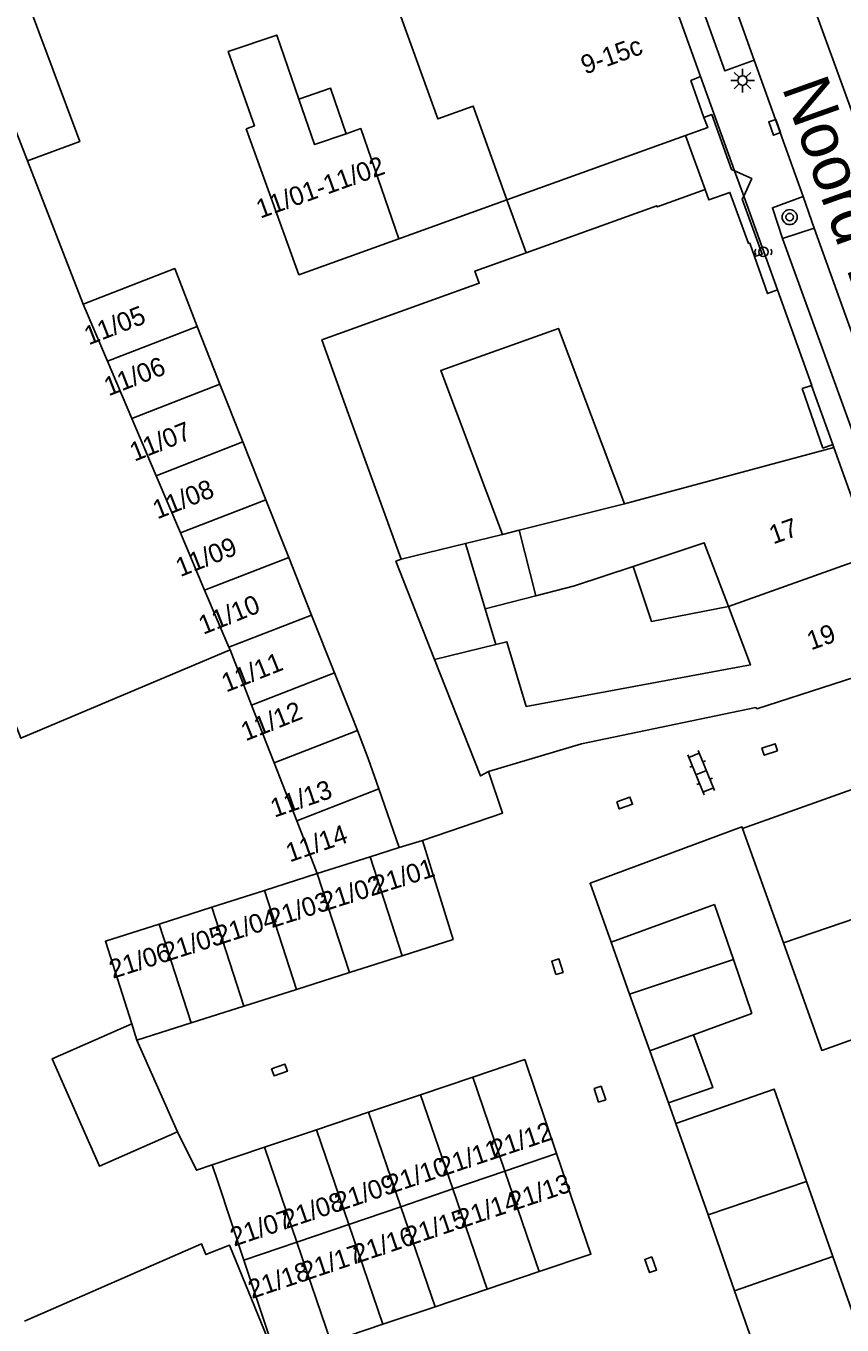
# Model space of a CAD drawing. Extents: x 132998 to 136004, y 396998 to 398512.
# Drawn here: x 134371.4 to 134414.8, y 397512.9 to 397582 of the extents above; entities that cross this region are included whole.
import ezdxf

# ---------------------------------------------------------------- set-up
doc = ezdxf.new("R2010")
doc.units = 0
for name, color, linetype in [('gg-afsc-erfafscheiding', 7, 'Continuous'), ('gg-afsc-hekwerk', 7, 'Continuous'), ('gg-afsc-muur', 7, 'Continuous'), ('gg-anno-huisnummerreeks BGT', 7, 'Continuous'), ('gg-anno-openbare ruimte label', 7, 'Continuous'), ('gg-bbg-bijgebouw', 7, 'Continuous'), ('gg-bbg-gedigitaliseerde bebouwing', 7, 'Continuous'), ('gg-bbg-gedigitaliseerde bijgebouw', 7, 'Continuous'), ('gg-bbg-hoofdgebouw', 7, 'Continuous'), ('gg-bbg-luifel en loopbrug', 7, 'Continuous'), ('gg-bbg-onder overbouw', 7, 'Continuous'), ('gg-bbg-pand overbouw', 7, 'Continuous'), ('gg-bbg-tussenscheiding', 7, 'Continuous'), ('gg-knt-verharding', 7, 'Continuous'), ('gg-knt-verharding nz', 7, 'Continuous'), ('gt-grn-weggrens', 7, 'Continuous'), ('gt-symb-boom', 7, 'Continuous'), ('gt-symb-klinker verharding', 7, 'Continuous'), ('gt-symb-kolk', 7, 'Continuous'), ('gt-symb-kolk center center', 7, 'Continuous'), ('gt-symb-lichtmast', 7, 'Continuous'), ('gt-symb-peilbuis', 7, 'Continuous')]:
    doc.layers.add(name, color=color, linetype=linetype)

# ---------------------------------------------------------------- blocks, each defined once
blk = doc.blocks.new('gt0-BOOM')
at = {"layer": 'gt-symb-boom'}
for radius in [0.4, 0.2]:
    blk.add_circle((0, 0), radius, dxfattribs=at)
blk = doc.blocks.new('gt0-KOLK')
at = {"layer": 'gt-symb-kolk'}
blk.add_lwpolyline([(0, 0), (0.375, 0), (0.375, 0.4), (-0.375, 0.4), (-0.375, 0), (0, 0)], dxfattribs=at)
blk = doc.blocks.new('gt0-LMAST')
at = {"layer": 'gt-symb-lichtmast'}
for p, q in [((-0.182, 0.173), (-0.447, 0.438)), ((-0.005, 0.246), (-0.005, 0.621)), ((0.172, 0.173), (0.437, 0.438)), ((-0.255, -0.004), (-0.63, -0.004)), ((-0.182, -0.181), (-0.447, -0.446)), ((-0.005, -0.254), (-0.005, -0.629)), ((0.437, -0.446), (0.172, -0.181)), ((0.245, -0.004), (0.62, -0.004))]:
    blk.add_line(p, q, dxfattribs=at)
blk.add_circle((-0.005, -0.004), 0.25, dxfattribs=at)
blk = doc.blocks.new('gt0-PBUIS')
at = {"layer": 'gt-symb-peilbuis'}
blk.add_circle((0, 0), 0.25, dxfattribs=at)
for centre, start, end in [((-0.207, 0), 141.90727, 218.09273), ((0.207, 0), 321.90727, 38.09273)]:
    blk.add_arc(centre, 0.243, start, end, dxfattribs=at)
blk = doc.blocks.new('gt0-KOLKCC')
at = {"layer": 'gt-symb-kolk center center'}
blk.add_lwpolyline([(-0.375, 0.2), (0.375, 0.2), (0.375, -0.2), (-0.375, -0.2)], close=True, dxfattribs=at)
blk = doc.blocks.new('gt0-KL1')
at = {"layer": 'gt-symb-klinker verharding'}
for p, q in [((-1.15, 0.3), (1.15, 0.3)), ((-1, -0.3), (-1, 0.3)), ((-0.5, 0.3), (-0.5, 0.45)), ((0, -0.3), (0, 0.3)), ((0.5, 0.3), (0.5, 0.45)), ((1, -0.3), (1, 0.3)), ((-1.15, -0.3), (1.15, -0.3)), ((-0.5, -0.45), (-0.5, -0.3)), ((0.5, -0.45), (0.5, -0.3))]:
    blk.add_line(p, q, dxfattribs=at)

msp = doc.modelspace()

# ---------------------------------------------------------------- linework, layer by layer
at = {"layer": 'gg-afsc-erfafscheiding'}
msp.add_lwpolyline([(134379.466, 397523.143), (134380.473, 397521.102), (134381.313, 397521.391)], dxfattribs=at)
at = {"layer": 'gg-afsc-hekwerk'}
msp.add_line((134406.501, 397576.168), (134407.551, 397573.289), dxfattribs=at)
at = {"layer": 'gg-afsc-muur'}
for p, q in [((134396.999, 397572.742), (134391.253, 397570.678)), ((134405.593, 397524.698), (134405.991, 397523.594))]:
    msp.add_line(p, q, dxfattribs=at)
msp.add_lwpolyline([(134409.536, 397539.294), (134409.499, 397539.383), (134401.424, 397536.377), (134402.535, 397533.246)], dxfattribs=at)
at = {"layer": 'gg-bbg-bijgebouw'}
for p, q in [((134382.944, 397559.861), (134381.724, 397562.932)), ((134384.165, 397556.789), (134382.944, 397559.861)), ((134385.386, 397553.718), (134384.165, 397556.789)), ((134386.607, 397550.647), (134385.386, 397553.718)), ((134387.828, 397547.576), (134386.607, 397550.647)), ((134391.256, 397538.272), (134390.176, 397541.398)), ((134391.256, 397538.272), (134392.501, 397538.651)), ((134403.525, 397530.469), (134402.535, 397533.246)), ((134388.616, 397531.626), (134391.421, 397532.521)), ((134385.811, 397530.731), (134388.616, 397531.626)), ((134383.006, 397529.836), (134385.811, 397530.731)), ((134404.601, 397527.452), (134403.525, 397530.469)), ((134380.199, 397528.941), (134383.006, 397529.836)), ((134377.316, 397528.021), (134380.199, 397528.941)), ((134377.316, 397528.021), (134379.466, 397523.143)), ((134395.18, 397526.058), (134392.407, 397525.125)), ((134392.407, 397525.125), (134389.635, 397524.192)), ((134389.635, 397524.192), (134386.863, 397523.259)), ((134386.863, 397523.259), (134384.091, 397522.326)), ((134407.699, 397518.724), (134405.991, 397523.594)), ((134384.091, 397522.326), (134381.313, 397521.391)), ((134409.114, 397514.687), (134407.699, 397518.724)), ((134398.718, 397515.707), (134395.945, 397514.774)), ((134395.945, 397514.774), (134393.173, 397513.841)), ((134393.173, 397513.841), (134390.4, 397512.907)), ((134390.4, 397512.907), (134387.628, 397511.974))]:
    msp.add_line(p, q, dxfattribs=at)
for points in [[(134380.521, 397566.01), (134379.323, 397569.09), (134374.458, 397567.199)], [(134381.724, 397562.932), (134381.435, 397563.658), (134380.521, 397566.01)], [(134393.149, 397548.284), (134391.092, 397553.516), (134391.374, 397553.629)], [(134389.041, 397544.502), (134388.673, 397545.449), (134387.828, 397547.576)], [(134390.176, 397541.398), (134389.614, 397543.025), (134389.041, 397544.502)], [(134392.501, 397538.651), (134394.136, 397533.387), (134391.421, 397532.521)], [(134399.642, 397521.995), (134397.946, 397526.989), (134395.18, 397526.058)], [(134399.642, 397521.995), (134401.464, 397516.632), (134398.718, 397515.707)], [(134381.313, 397521.391), (134381.632, 397520.443), (134383.008, 397516.31)], [(134383.008, 397516.31), (134384.455, 397511.961), (134384.774, 397511.013)]]:
    msp.add_lwpolyline(points, dxfattribs=at)
at = {"layer": 'gg-bbg-gedigitaliseerde bebouwing'}
for p, q in [((134374.458, 397567.199), (134371.496, 397574.819)), ((134397.655, 397555.159), (134403.247, 397556.568)), ((134396.754, 397554.932), (134394.795, 397554.458)), ((134398.533, 397551.673), (134397.655, 397555.159)), ((134398.027, 397545.782), (134400.511, 397546.243)), ((134409.536, 397539.294), (134411.705, 397533.211))]:
    msp.add_line(p, q, dxfattribs=at)
for points in [[(134385.928, 397578.107), (134384.751, 397581.517), (134382.175, 397580.645), (134383.559, 397576.683), (134383.128, 397576.532)], [(134388.451, 397576.266), (134386.764, 397575.684), (134385.928, 397578.107)], [(134391.253, 397570.678), (134389.232, 397576.536), (134388.451, 397576.266)], [(134403.247, 397556.568), (134399.738, 397565.906), (134393.476, 397563.657), (134396.754, 397554.932)], [(134408.779, 397551.105), (134407.495, 397554.497), (134403.715, 397553.24)], [(134403.715, 397553.24), (134400.591, 397552.201), (134398.533, 397551.673)], [(134400.511, 397546.243), (134409.956, 397547.995), (134408.779, 397551.105)], [(134396.409, 397549.082), (134396.993, 397549.225), (134398.027, 397545.782)], [(134369.144, 397549.179), (134371.142, 397544.095), (134382.265, 397548.802)], [(134411.705, 397533.211), (134413.747, 397527.485), (134415.683, 397528.172)], [(134371.324, 397513.075), (134380.75, 397517.184), (134380.983, 397516.613), (134382.232, 397517.123), (134384.257, 397512.162)]]:
    msp.add_lwpolyline(points, dxfattribs=at)
at = {"layer": 'gg-bbg-gedigitaliseerde bijgebouw'}
for p, q in [((134394.795, 397554.458), (134395.839, 397550.981)), ((134395.839, 397550.981), (134396.409, 397549.082)), ((134382.265, 397548.802), (134383.412, 397545.86)), ((134383.412, 397545.86), (134384.612, 397542.78)), ((134384.612, 397542.78), (134385.812, 397539.701)), ((134385.812, 397539.701), (134386.908, 397536.888)), ((134386.908, 397536.888), (134384.103, 397535.993)), ((134384.103, 397535.993), (134381.297, 397535.097)), ((134381.297, 397535.097), (134378.492, 397534.203)), ((134402.535, 397533.246), (134408.048, 397535.251)), ((134408.048, 397535.251), (134409.051, 397532.321)), ((134409.051, 397532.321), (134410.036, 397529.446)), ((134406.925, 397528.305), (134410.036, 397529.446)), ((134404.601, 397527.452), (134406.925, 397528.305)), ((134414.343, 397516.52), (134412.944, 397520.509)), ((134414.343, 397516.52), (134409.114, 397514.687))]:
    msp.add_line(p, q, dxfattribs=at)
for points in [[(134371.496, 397574.819), (134374.266, 397575.848), (134370.683, 397585.495)], [(134377.036, 397528.9), (134375.635, 397533.291), (134378.492, 397534.203)], [(134379.466, 397523.143), (134375.327, 397521.318), (134372.806, 397527.036), (134377.036, 397528.9)], [(134412.944, 397520.509), (134411.219, 397525.427), (134405.991, 397523.594)]]:
    msp.add_lwpolyline(points, dxfattribs=at)
at = {"layer": 'gg-bbg-hoofdgebouw'}
for p, q in [((134405.488, 397584.346), (134407.3, 397579.304)), ((134413.199, 397562.858), (134412.707, 397562.699)), ((134414.396, 397559.565), (134414.341, 397559.72)), ((134416.437, 397553.841), (134414.396, 397559.565)), ((134420.249, 397543.12), (134409.536, 397539.294))]:
    msp.add_line(p, q, dxfattribs=at)
for points in [[(134396.999, 397572.742), (134395.198, 397577.737), (134393.317, 397577.058), (134391.122, 397583.145), (134397.004, 397585.266)], [(134407.3, 397579.304), (134406.786, 397579.106), (134407.479, 397577.13)], [(134391.253, 397570.678), (134385.927, 397568.76), (134383.128, 397576.532)], [(134391.374, 397553.629), (134388.575, 397561.337), (134387.152, 397565.299), (134395.526, 397568.307), (134395.293, 397568.956), (134398.025, 397569.934)], [(134411.388, 397567.963), (134410.86, 397567.756), (134410.173, 397569.74)], [(134411.388, 397567.963), (134413.213, 397562.862), (134413.199, 397562.858)], [(134414.341, 397559.72), (134413.805, 397559.535), (134412.707, 397562.699)], [(134396.021, 397542.317), (134395.59, 397542.088), (134393.149, 397548.284)], [(134418.42, 397548.28), (134410.293, 397545.66), (134410.232, 397545.722), (134400.968, 397543.802), (134396.021, 397542.317)]]:
    msp.add_lwpolyline(points, dxfattribs=at)
at = {"layer": 'gg-bbg-luifel en loopbrug'}
for p, q in [((134396.754, 397554.932), (134397.655, 397555.159)), ((134398.533, 397551.673), (134395.839, 397550.981)), ((134404.601, 397527.452), (134405.593, 397524.698)), ((134410.034, 397512.064), (134409.114, 397514.687))]:
    msp.add_line(p, q, dxfattribs=at)
for points in [[(134385.928, 397578.107), (134387.615, 397578.69), (134388.451, 397576.266)], [(134403.715, 397553.24), (134404.689, 397550.311), (134408.779, 397551.105)], [(134406.925, 397528.305), (134407.952, 397525.504), (134405.593, 397524.698)], [(134414.698, 397507.678), (134417.14, 397508.542), (134414.343, 397516.52)]]:
    msp.add_lwpolyline(points, dxfattribs=at)
at = {"layer": 'gg-bbg-onder overbouw'}
msp.add_line((134406.501, 397576.168), (134396.999, 397572.742), dxfattribs=at)
for points in [[(134407.479, 397577.13), (134407.678, 397576.596), (134406.501, 397576.168)], [(134407.551, 397573.289), (134404.997, 397572.373), (134404.973, 397572.432), (134398.025, 397569.934)], [(134410.173, 397569.74), (134409.918, 397570.448), (134409.852, 397570.424), (134408.86, 397573.141), (134407.745, 397572.741), (134407.551, 397573.289)]]:
    msp.add_lwpolyline(points, dxfattribs=at)
at = {"layer": 'gg-bbg-pand overbouw'}
msp.add_line((134396.999, 397572.742), (134398.025, 397569.934), dxfattribs=at)
for points in [[(134407.479, 397577.13), (134407.896, 397577.283), (134408.95, 397574.358), (134409.109, 397574.287)], [(134409.109, 397574.287), (134410.025, 397573.874), (134409.595, 397572.936)], [(134409.595, 397572.936), (134409.521, 397572.774), (134410.574, 397569.853), (134410.173, 397569.74)]]:
    msp.add_lwpolyline(points, dxfattribs=at)
at = {"layer": 'gg-bbg-tussenscheiding'}
for p, q in [((134371.496, 397574.819), (134370.412, 397577.608)), ((134374.458, 397567.199), (134375.75, 397564.155)), ((134380.521, 397566.01), (134375.75, 397564.155)), ((134375.75, 397564.155), (134377.041, 397561.112)), ((134381.724, 397562.932), (134377.041, 397561.112)), ((134377.041, 397561.112), (134378.333, 397558.068)), ((134382.944, 397559.861), (134378.333, 397558.068)), ((134414.396, 397559.565), (134403.247, 397556.568)), ((134378.333, 397558.068), (134379.624, 397555.024)), ((134384.165, 397556.789), (134379.624, 397555.024)), ((134379.624, 397555.024), (134380.916, 397551.981)), ((134394.795, 397554.458), (134391.374, 397553.629)), ((134385.386, 397553.718), (134380.916, 397551.981)), ((134408.779, 397551.105), (134416.437, 397553.841)), ((134380.916, 397551.981), (134382.208, 397548.937)), ((134386.607, 397550.647), (134382.208, 397548.937)), ((134382.208, 397548.937), (134382.265, 397548.802)), ((134393.149, 397548.284), (134396.409, 397549.082)), ((134387.828, 397547.576), (134383.412, 397545.86)), ((134389.041, 397544.502), (134384.612, 397542.78)), ((134390.176, 397541.398), (134385.812, 397539.701)), ((134391.256, 397538.272), (134389.713, 397537.781)), ((134389.713, 397537.781), (134386.908, 397536.888)), ((134391.421, 397532.521), (134389.713, 397537.781)), ((134388.616, 397531.626), (134386.908, 397536.888)), ((134422.47, 397536.871), (134411.705, 397533.211)), ((134385.811, 397530.731), (134384.103, 397535.993)), ((134383.006, 397529.836), (134381.297, 397535.097)), ((134380.199, 397528.941), (134378.492, 397534.203)), ((134403.525, 397530.469), (134409.051, 397532.321)), ((134377.036, 397528.9), (134377.316, 397528.021)), ((134396.89, 397521.055), (134395.18, 397526.058)), ((134394.122, 397520.109), (134392.407, 397525.125)), ((134391.354, 397519.163), (134389.635, 397524.192)), ((134388.586, 397518.217), (134386.863, 397523.259)), ((134385.818, 397517.271), (134384.091, 397522.326)), ((134399.642, 397521.995), (134396.89, 397521.055)), ((134396.89, 397521.055), (134394.122, 397520.109)), ((134398.718, 397515.707), (134396.89, 397521.055)), ((134407.699, 397518.724), (134412.944, 397520.509)), ((134394.122, 397520.109), (134391.354, 397519.163)), ((134395.945, 397514.774), (134394.122, 397520.109)), ((134391.354, 397519.163), (134388.586, 397518.217)), ((134393.173, 397513.841), (134391.354, 397519.163)), ((134388.586, 397518.217), (134385.818, 397517.271)), ((134390.4, 397512.907), (134388.586, 397518.217)), ((134385.818, 397517.271), (134383.008, 397516.31)), ((134387.628, 397511.974), (134385.818, 397517.271))]:
    msp.add_line(p, q, dxfattribs=at)
at = {"layer": 'gg-knt-verharding'}
for p, q in [((134410.157, 397580.183), (134412.757, 397572.925)), ((134413.338, 397571.243), (134412.757, 397572.925)), ((134411.659, 397570.693), (134413.338, 397571.243))]:
    msp.add_line(p, q, dxfattribs=at)
for points in [[(134410.157, 397580.183), (134408.585, 397579.61), (134405.412, 397588.46)], [(134412.757, 397572.925), (134411.122, 397572.322), (134411.659, 397570.693)], [(134411.659, 397570.693), (134419.395, 397549.36), (134420.973, 397549.991)], [(134392.501, 397538.651), (134396.768, 397540.114), (134396.021, 397542.317)]]:
    msp.add_lwpolyline(points, dxfattribs=at)
at = {"layer": 'gg-knt-verharding nz'}
for p, q in [((134407.715, 397587.008), (134410.157, 397580.183)), ((134420.973, 397549.991), (134413.338, 397571.243))]:
    msp.add_line(p, q, dxfattribs=at)
msp.add_lwpolyline([(134411.416, 397588.295), (134415.877, 397575.988), (134423.713, 397553.905), (134425.53, 397548.927)], dxfattribs=at)
at = {"layer": 'gt-grn-weggrens'}
for p, q in [((134409.109, 397574.287), (134407.3, 397579.304)), ((134409.595, 397572.936), (134409.109, 397574.287)), ((134411.388, 397567.963), (134409.595, 397572.936)), ((134414.341, 397559.72), (134413.199, 397562.858))]:
    msp.add_line(p, q, dxfattribs=at)

# ---------------------------------------------------------------- block references
at = {"layer": 'gt-symb-boom'}
msp.add_blockref('gt0-BOOM', (134412.04, 397571.828), dxfattribs=at)
at = {"layer": 'gt-symb-klinker verharding', "rotation": 112.20564333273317}
msp.add_blockref('gt0-KL1', (134407.329, 397542.264), dxfattribs=at)
at = {"layer": 'gt-symb-kolk', "rotation": 109.94587550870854}
msp.add_blockref('gt0-KOLK', (134411.43, 397576.677), dxfattribs=at)
at = {"layer": 'gt-symb-kolk center center'}
for p, rotation in [((134410.982, 397543.493), -161.9999254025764), ((134403.259, 397540.644), 19.757899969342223), ((134399.685, 397531.932), 107.33010868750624), ((134384.9, 397526.436), 19.57672556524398), ((134401.946, 397525.154), -71.94544753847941), ((134404.645, 397516.077), -69.93365037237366)]:
    msp.add_blockref('gt0-KOLKCC', p, dxfattribs=dict(at, rotation=rotation))
at = {"layer": 'gt-symb-lichtmast'}
msp.add_blockref('gt0-LMAST', (134409.543, 397579.094), dxfattribs=at)
at = {"layer": 'gt-symb-peilbuis'}
msp.add_blockref('gt0-PBUIS', (134410.644, 397569.979), dxfattribs=at)

# ---------------------------------------------------------------- texts
at = {"layer": 'gg-anno-huisnummerreeks BGT'}
for s, rotation, p in [('9-15c', 19.8, (134401.155, 397579.409)), ('11/01-11/02', 19.8, (134383.876, 397571.742)), ('11/05', 21.3, (134374.746, 397564.999)), ('11/06', 21.2, (134375.801, 397562.287)), ('11/07', 21.7, (134377.178, 397558.809)), ('11/08', 21.7, (134378.398, 397555.737)), ('17', 19.6, (134411.164, 397554.405)), ('11/09', 21.7, (134379.62, 397552.665)), ('11/10', 21.7, (134380.841, 397549.594)), ('19', 19.6, (134413.175, 397548.767)), ('11/11', 21.7, (134382.062, 397546.523)), ('11/12', 21.7, (134383.094, 397543.925)), ('11/13', 19.1, (134384.625, 397539.861)), ('11/14', 19.1, (134385.446, 397537.484)), ('21/01', 17.7, (134390.05, 397535.758)), ('21/02', 17.7, (134387.29, 397534.877)), ('21/03', 17.7, (134384.485, 397533.982)), ('21/04', 17.7, (134381.68, 397533.087)), ('21/05', 17.7, (134378.874, 397532.192)), ('21/06', 17.7, (134376.028, 397531.285)), ('21/12', 18.6, (134396.342, 397521.7)), ('21/11', 18.6, (134393.571, 397520.768)), ('21/10', 18.6, (134390.8, 397519.835)), ('21/13', 18.6, (134397.317, 397518.928)), ('21/09', 18.6, (134388.028, 397518.902)), ('21/08', 18.6, (134385.256, 397517.969)), ('21/14', 18.6, (134394.558, 397518)), ('21/07', 18.6, (134382.481, 397517.035)), ('21/15', 18.6, (134391.786, 397517.067)), ('21/16', 18.6, (134389.013, 397516.133)), ('21/17', 18.6, (134386.241, 397515.2)), ('21/18', 18.6, (134383.428, 397514.252))]:
    msp.add_text(s, height=1, rotation=rotation, dxfattribs=at).set_placement(p)
at = {"layer": 'gg-anno-openbare ruimte label'}
msp.add_text('Noord-Besterdstraat', height=2.5, rotation=289.6, dxfattribs=at).set_placement((134411.612, 397578.733))

doc.saveas('drawing.dxf')
